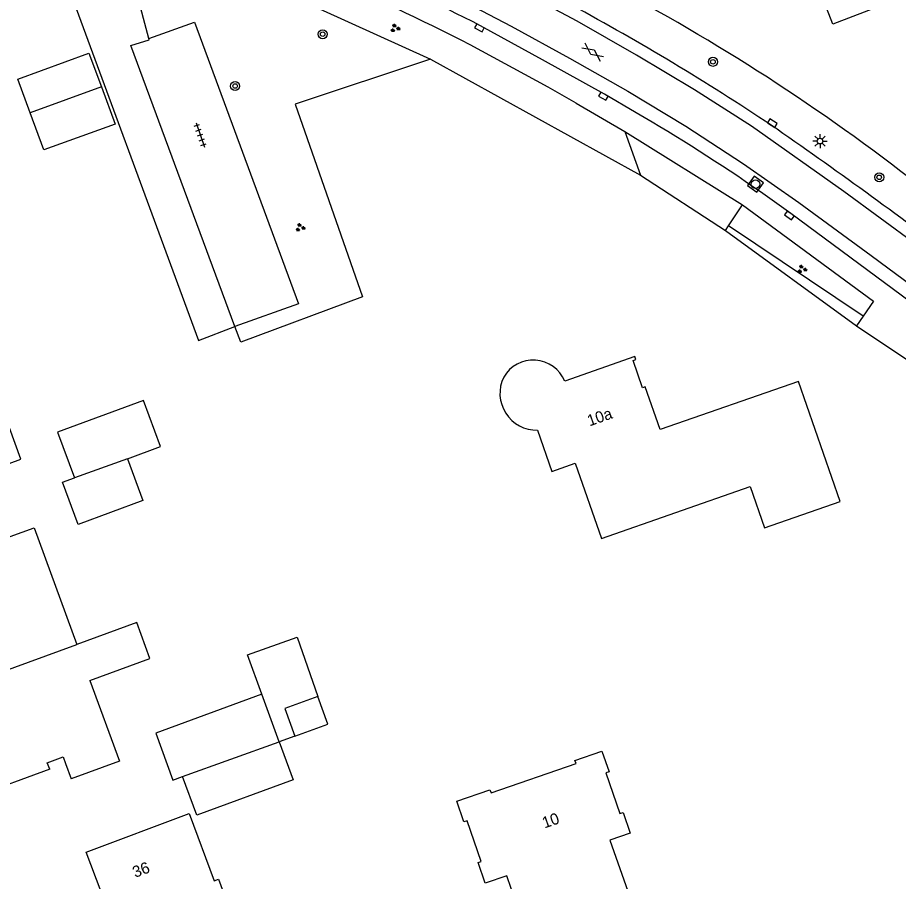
# Model space of a CAD drawing. Extents: x 137999 to 141000, y 397500 to 400501.
# Drawn here: x 138476 to 138553.6, y 400038.2 to 400114.3 of the extents above; entities that cross this region are included whole.
import ezdxf

# ---------------------------------------------------------------- set-up
doc = ezdxf.new("R2010")
doc.units = 0
for name, color, linetype in [('gg-afsc-erfafscheiding', 7, 'Continuous'), ('gg-anno-huisnummerreeks BGT', 7, 'Continuous'), ('gg-bbg-gedigitaliseerde bebouwing', 7, 'Continuous'), ('gg-bbg-gedigitaliseerde bijgebouw', 7, 'Continuous'), ('gg-bbg-hoofdgebouw', 7, 'Continuous'), ('gg-bbg-luifel en loopbrug', 7, 'Continuous'), ('gg-bbg-tussenscheiding', 7, 'Continuous'), ('gg-knt-verharding', 7, 'Continuous'), ('gg-knt-verharding nz', 7, 'Continuous'), ('gt-grn-groengrens', 7, 'Continuous'), ('gt-grn-vlakafsluiter', 7, 'Continuous'), ('gt-symb-boom', 7, 'Continuous'), ('gt-symb-gesloten verharding', 7, 'Continuous'), ('gt-symb-groenvak', 7, 'Continuous'), ('gt-symb-kolk', 7, 'Continuous'), ('gt-symb-lichtmast', 7, 'Continuous'), ('gt-symb-rioolschacht', 7, 'Continuous'), ('gt-symb-tegel verharding', 7, 'Continuous')]:
    doc.layers.add(name, color=color, linetype=linetype)

# ---------------------------------------------------------------- blocks, each defined once
blk = doc.blocks.new('gt0-GRVAK')
at = {"layer": 'gt-symb-groenvak'}
for p, q in [((-0.11, 0.189), (-0.228, 0.24)), ((-0.182, 0.153), (0.088, 0.153)), ((-0.091, 0.211), (-0.156, 0.322)), ((-0.047, 0.214), (-0.047, 0.393)), ((-0.004, 0.211), (0.061, 0.322)), ((0.015, 0.189), (0.133, 0.24)), ((0.262, -0.052), (0.197, 0.059)), ((0.305, -0.049), (0.305, 0.13)), ((0.349, -0.052), (0.414, 0.059)), ((-0.245, -0.228), (-0.363, -0.177)), ((-0.318, -0.264), (-0.047, -0.264)), ((-0.226, -0.206), (-0.291, -0.095)), ((-0.183, -0.203), (-0.183, -0.024)), ((-0.139, -0.206), (-0.074, -0.095)), ((-0.12, -0.228), (-0.002, -0.177)), ((0.243, -0.074), (0.125, -0.023)), ((0.17, -0.11), (0.441, -0.11)), ((0.368, -0.074), (0.486, -0.023))]:
    blk.add_line(p, q, dxfattribs=at)
blk = doc.blocks.new('gt0-RS')
at = {"layer": 'gt-symb-rioolschacht'}
blk.add_lwpolyline([(-0.5, -0.5), (0.5, -0.5), (0.5, 0.5), (-0.5, 0.5)], close=True, dxfattribs=at)
blk.add_circle((0, 0), 0.375, dxfattribs=at)
blk = doc.blocks.new('gt0-KOLK')
at = {"layer": 'gt-symb-kolk'}
blk.add_lwpolyline([(0, 0), (0.375, 0), (0.375, 0.4), (-0.375, 0.4), (-0.375, 0), (0, 0)], dxfattribs=at)
blk = doc.blocks.new('gt0-LMAST')
at = {"layer": 'gt-symb-lichtmast'}
for p, q in [((-0.182, 0.173), (-0.447, 0.438)), ((-0.005, 0.246), (-0.005, 0.621)), ((0.172, 0.173), (0.437, 0.438)), ((-0.255, -0.004), (-0.63, -0.004)), ((-0.182, -0.181), (-0.447, -0.446)), ((-0.005, -0.254), (-0.005, -0.629)), ((0.437, -0.446), (0.172, -0.181)), ((0.245, -0.004), (0.62, -0.004))]:
    blk.add_line(p, q, dxfattribs=at)
blk.add_circle((-0.005, -0.004), 0.25, dxfattribs=at)
blk = doc.blocks.new('gt0-BOOM')
at = {"layer": 'gt-symb-boom'}
for radius in [0.4, 0.2]:
    blk.add_circle((0, 0), radius, dxfattribs=at)
blk = doc.blocks.new('gt0-GESVH1')
at = {"layer": 'gt-symb-gesloten verharding'}
for p, q in [((-0.992, -0.261), (0.008, 0.239)), ((0.008, -0.261), (-0.992, 0.239)), ((0.008, 0.239), (1.008, -0.261)), ((1.008, 0.239), (0.008, -0.261))]:
    blk.add_line(p, q, dxfattribs=at)
blk = doc.blocks.new('gt0-TEG1')
at = {"layer": 'gt-symb-tegel verharding'}
for p, q in [((-1.125, 0), (1.125, 0)), ((-0.9, -0.25), (-0.9, 0.25)), ((-0.45, -0.25), (-0.45, 0.25)), ((0, -0.25), (0, 0.25)), ((0.45, -0.25), (0.45, 0.25)), ((0.9, -0.25), (0.9, 0.25))]:
    blk.add_line(p, q, dxfattribs=at)

msp = doc.modelspace()

# ---------------------------------------------------------------- linework, layer by layer
at = {"layer": 'gg-afsc-erfafscheiding'}
for p, q in [((138487.857, 400121.801), (138512.401, 400110.668)), ((138512.401, 400110.668), (138530.91, 400100.424))]:
    msp.add_line(p, q, dxfattribs=at)
msp.add_lwpolyline([(138512.401, 400110.668), (138500.477, 400106.69), (138506.406, 400089.693), (138495.688, 400085.706), (138495.164, 400087.093)], dxfattribs=at)
at = {"layer": 'gg-bbg-gedigitaliseerde bebouwing'}
for points in [[(138482.382, 400055.866), (138487.67, 400057.801), (138486.508, 400060.975), (138481.22, 400059.04)], [(138478.83, 400048.04), (138478.621, 400048.62), (138480.023, 400049.125), (138480.23, 400048.55), (138480.73, 400047.19)], [(138482.06, 400040.72), (138491.135, 400044.152), (138493.32, 400038.206), (138493.704, 400038.347), (138495.205, 400034.265)]]:
    msp.add_lwpolyline(points, dxfattribs=at)
at = {"layer": 'gg-bbg-gedigitaliseerde bijgebouw'}
for p, q in [((138483.392, 400108.215), (138477.106, 400105.927)), ((138499.071, 400050.466), (138497.528, 400054.654))]:
    msp.add_line(p, q, dxfattribs=at)
for points in [[(138483.392, 400108.215), (138484.606, 400104.918), (138478.311, 400102.655), (138477.106, 400105.927)], [(138485.692, 400075.419), (138488.605, 400076.492), (138487.111, 400080.548), (138479.525, 400077.754), (138481.005, 400073.734)], [(138485.692, 400075.419), (138487.051, 400071.728), (138481.341, 400069.624), (138479.966, 400073.357), (138481.005, 400073.734)], [(138497.528, 400054.654), (138488.179, 400051.21), (138489.699, 400047.083), (138490.545, 400047.394)], [(138502.477, 400054.459), (138499.56, 400053.408), (138500.442, 400050.962)], [(138500.442, 400050.962), (138503.358, 400052.013), (138502.477, 400054.459)], [(138499.071, 400050.466), (138500.304, 400047.117), (138491.801, 400043.984), (138490.545, 400047.394)]]:
    msp.add_lwpolyline(points, dxfattribs=at)
at = {"layer": 'gg-bbg-hoofdgebouw'}
for points in [[(138461.845, 400081.78), (138463.82, 400076.37), (138461.37, 400075.49), (138462.86, 400071.39), (138470.73, 400074.29), (138471.04, 400073.45), (138476.3, 400075.39), (138472.525, 400085.705)], [(138521.836, 400077.945), (138523.087, 400074.309), (138525.149, 400075.032), (138527.48, 400068.379), (138540.574, 400072.967), (138541.84, 400069.321), (138548.531, 400071.648), (138544.839, 400082.242), (138532.65, 400077.994), (138531.334, 400081.771), (138531.088, 400081.686), (138530.255, 400084.075), (138530.501, 400084.16), (138530.401, 400084.447), (138524.234, 400082.266)], [(138469.02, 400054.57), (138465.77, 400063.49), (138473.71, 400066.38), (138473.19, 400067.79), (138477.45, 400069.34), (138481.22, 400059.04)], [(138482.382, 400055.866), (138484.99, 400048.74), (138480.73, 400047.19)], [(138478.83, 400048.04), (138472.27, 400045.65), (138469.02, 400054.57)], [(138520.65, 400034.18), (138519.12, 400038.65), (138517.23, 400037.99), (138516.59, 400039.81), (138516.87, 400039.91), (138515.63, 400043.5), (138515.34, 400043.4), (138514.71, 400045.23), (138517.64, 400046.24), (138517.74, 400045.95), (138525.24, 400048.54), (138525.14, 400048.82), (138527.52, 400049.64), (138528.15, 400047.82), (138527.86, 400047.72), (138529.1, 400044.13), (138529.39, 400044.22), (138530.01, 400042.41), (138528.22, 400041.79), (138530.5, 400035.3)], [(138484.51, 400030.445), (138483.06, 400034.39), (138484.29, 400034.82), (138482.06, 400040.72)]]:
    msp.add_lwpolyline(points, dxfattribs=at)
for centre, radius, start, end in [((138521.456, 400081.108), 3.009, 22.6276, 149.86442), ((138521.767, 400081.189), 3.245, 153.84877, 271.22677)]:
    msp.add_arc(centre, radius, start, end, dxfattribs=at)
at = {"layer": 'gg-bbg-luifel en loopbrug'}
for p, q in [((138477.106, 400105.927), (138476.017, 400108.883)), ((138500.442, 400050.962), (138499.071, 400050.466))]:
    msp.add_line(p, q, dxfattribs=at)
for points in [[(138476.017, 400108.883), (138482.294, 400111.195), (138483.392, 400108.215)], [(138497.528, 400054.654), (138496.276, 400058.129), (138500.634, 400059.699), (138502.477, 400054.459)]]:
    msp.add_lwpolyline(points, dxfattribs=at)
at = {"layer": 'gg-bbg-tussenscheiding'}
for p, q in [((138485.692, 400075.419), (138481.005, 400073.734)), ((138469.02, 400054.57), (138481.22, 400059.04)), ((138490.545, 400047.394), (138499.071, 400050.466))]:
    msp.add_line(p, q, dxfattribs=at)
at = {"layer": 'gg-knt-verharding'}
for p, q in [((138525.249, 400106.774), (138529.533, 400104.287)), ((138529.533, 400104.287), (138530.91, 400100.424)), ((138530.91, 400100.424), (138538.396, 400095.557)), ((138538.658, 400095.945), (138539.917, 400097.809)), ((138538.396, 400095.557), (138538.658, 400095.945)), ((138550.542, 400087.994), (138549.96, 400087.147)), ((138549.96, 400087.147), (138555.185, 400083.657))]:
    msp.add_line(p, q, dxfattribs=at)
for points in [[(138479.114, 400120.723), (138491.94, 400085.845), (138495.164, 400087.093)], [(138487.565, 400112.492), (138486.47, 400116.59), (138486.44, 400117.32), (138486.503, 400117.647)], [(138487.565, 400112.492), (138491.589, 400113.909), (138500.768, 400089.086), (138495.164, 400087.093)], [(138530.531, 400105.932), (138527.733, 400107.562), (138522.286, 400110.605), (138516.813, 400113.601)], [(138495.164, 400087.093), (138485.98, 400111.87), (138487.6, 400112.36), (138487.565, 400112.492)], [(138525.249, 400106.774), (138522.763, 400108.194), (138515.913, 400111.918)], [(138558.43, 400086.507), (138544.154, 400097.035), (138541.491, 400098.946)], [(138539.917, 400097.809), (138551.453, 400089.317), (138550.542, 400087.994)]]:
    msp.add_lwpolyline(points, dxfattribs=at)
for centre, radius, start, end in [((138374.644, 399834.311), 313.393, 63.02224, 67.75411), ((138351.331, 399785.858), 365.243, 63.21729, 67.81189), ((138416.808, 399916.003), 226.806, 56.36748, 61.53986), ((138452.724, 399971.774), 155.088, 55.08467, 59.88774), ((138251.056, 399685.631), 510.526, 52.90363, 55.19899)]:
    msp.add_arc(centre, radius, start, end, dxfattribs=at)
at = {"layer": 'gg-knt-verharding nz'}
msp.add_line((138529.533, 400104.287), (138539.917, 400097.809), dxfattribs=at)
for points in [[(138479.28, 400132.122), (138481.548, 400130.939), (138483.308, 400130.053), (138485.128, 400129.219), (138488.778, 400127.664), (138494.336, 400125.326), (138499.885, 400122.928), (138505.262, 400120.55), (138510.696, 400118.048), (138514.271, 400116.316), (138519.5, 400113.574), (138524.652, 400110.756), (138529.798, 400107.83), (138534.901, 400104.743), (138540.002, 400101.42), (138544.865, 400098.019), (138551.258, 400093.357), (138559.167, 400087.504)], [(138560.982, 400089.962), (138555.25, 400094.271), (138548.84, 400098.994), (138540.701, 400104.736), (138535.687, 400107.938), (138530.56, 400111.019), (138525.325, 400114.011), (138520.084, 400116.82), (138514.743, 400119.522), (138509.324, 400122.14), (138503.869, 400124.67), (138496.576, 400127.8), (138494.507, 400128.707), (138489.808, 400131.354)]]:
    msp.add_lwpolyline(points, dxfattribs=at)
at = {"layer": 'gt-grn-groengrens'}
msp.add_line((138550.542, 400087.994), (138538.658, 400095.945), dxfattribs=at)
msp.add_lwpolyline([(138563.592, 400119.808), (138547.882, 400113.733), (138545.377, 400120.211)], dxfattribs=at)
msp.add_arc((138443.068, 399956.012), 182.287, 52.24467, 62.58967, dxfattribs=at)
at = {"layer": 'gt-grn-vlakafsluiter'}
msp.add_line((138538.396, 400095.557), (138549.96, 400087.147), dxfattribs=at)

# ---------------------------------------------------------------- block references
at = {"layer": 'gt-symb-boom'}
for p in [(138502.9, 400112.856), (138537.3, 400110.422), (138495.178, 400108.284), (138551.96, 400100.241)]:
    msp.add_blockref('gt0-BOOM', p, dxfattribs=at)
at = {"layer": 'gt-symb-gesloten verharding', "rotation": -36.50328298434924}
msp.add_blockref('gt0-GESVH1', (138526.691, 400111.281), dxfattribs=at)
at = {"layer": 'gt-symb-groenvak'}
for p in [(138509.275, 400113.389), (138500.908, 400095.81), (138545.147, 400092.138)]:
    msp.add_blockref('gt0-GRVAK', p, dxfattribs=at)
at = {"layer": 'gt-symb-kolk'}
for p, rotation in [((138516.813, 400113.601), 151.30721229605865), ((138527.733, 400107.562), 149.79306598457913), ((138542.428, 400104.844), -32.33937707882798), ((138544.154, 400097.035), 143.74924417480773)]:
    msp.add_blockref('gt0-KOLK', p, dxfattribs=dict(at, rotation=rotation))
at = {"layer": 'gt-symb-lichtmast'}
msp.add_blockref('gt0-LMAST', (138546.745, 400103.431), dxfattribs=at)
at = {"layer": 'gt-symb-rioolschacht', "rotation": -36.010525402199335}
msp.add_blockref('gt0-RS', (138541.049, 400099.637), dxfattribs=at)
at = {"layer": 'gt-symb-tegel verharding', "rotation": -71.09393900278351}
msp.add_blockref('gt0-TEG1', (138492.104, 400103.971), dxfattribs=at)

# ---------------------------------------------------------------- texts
at = {"layer": 'gg-anno-huisnummerreeks BGT'}
for s, rotation, p in [('10a', 19.4, (138526.425, 400078.27)), ('10', 19, (138522.447, 400042.815)), ('36', 20.7, (138486.36, 400038.458))]:
    msp.add_text(s, height=1, rotation=rotation, dxfattribs=at).set_placement(p)

doc.saveas('drawing.dxf')
